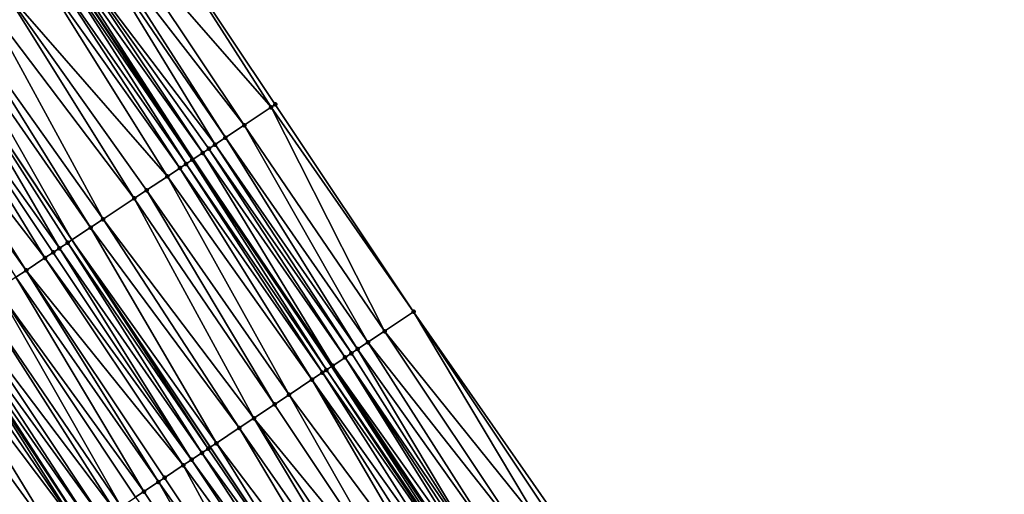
# Model space of a CAD drawing. Header units: feet. Extents: x 2004186 to 2014793, y 836912 to 864902.
# Tile 376 of 656: x 2009789 to 2009868, y 849075 to 849113. Entities that reach past the tile are written whole.
import ezdxf

# ---------------------------------------------------------------- set-up
doc = ezdxf.new("R2010")
doc.units = ezdxf.units.FT
doc.header["$LTSCALE"] = 100
doc.header["$MEASUREMENT"] = 0
for name, color, linetype, lineweight in [('EP_Travel Lane', 5, 'Continuous', 40), ('GPL_Skip Line', 2, 'Continuous', 40), ('Road Shots', 4, 'Continuous', 200), ('Road X-Section', 30, 'Continuous', 13)]:
    doc.layers.add(name, color=color, linetype=linetype, lineweight=lineweight)
doc.layers.add('I-77 SB_MM21-27-Surface-Border', color=7, linetype='Continuous')
doc.layers.add('I-77 SB_MM21-27-Surface-TIN', color=7, linetype='Continuous')

msp = doc.modelspace()

# ---------------------------------------------------------------- linework, layer by layer
at = {"layer": 'EP_Travel Lane'}
msp.add_polyline3d([(2009963.837033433, 848847.280817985, 429.204192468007), (2009953.432057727, 848864.5973455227, 429.1382592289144), (2009943.048023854, 848881.6901217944, 429.0399997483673), (2009932.663936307, 848898.7829864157, 428.9696612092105), (2009922.279846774, 848915.8758543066, 428.9003387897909), (2009911.671871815, 848932.9852607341, 428.8097326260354), (2009901.081294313, 848949.9509913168, 428.7492360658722), (2009890.490720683, 848966.9167156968, 428.6864182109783), (2009879.900131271, 848983.8824653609, 428.6332662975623), (2009869.045520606, 849000.8753183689, 428.5546234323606), (2009858.224622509, 849017.6949620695, 428.4656843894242), (2009847.403659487, 849034.514706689, 428.4071168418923), (2009836.582716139, 849051.3344207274, 428.3393471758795), (2009825.441538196, 849068.1654412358, 428.269548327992), (2009814.354321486, 849084.810929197, 428.2260740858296), (2009803.267133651, 849101.4563738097, 428.1667494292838), (2009792.179957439, 849118.1018009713, 428.1009985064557)], dxfattribs=at)
at = {"layer": 'GPL_Skip Line'}
for points in [[(2009953.829437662, 848841.4261146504, 428.721481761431), (2009943.524610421, 848858.56616258, 428.6641164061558), (2009933.127624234, 848875.6511519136, 428.5878087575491), (2009922.730622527, 848892.7361667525, 428.519566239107), (2009912.33363203, 848909.8211631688, 428.4454982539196), (2009901.793440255, 848926.8179547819, 428.3846184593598), (2009891.20368886, 848943.7842266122, 428.3312489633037), (2009880.613957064, 848960.750467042, 428.2658008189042), (2009870.024222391, 848977.7167120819, 428.202126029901), (2009859.249325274, 848994.5654839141, 428.1196564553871), (2009848.421835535, 849011.3809139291, 428.0372503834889), (2009837.59432419, 849028.196377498, 427.9649437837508), (2009826.766831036, 849045.0118128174, 427.8841342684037), (2009815.719622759, 849061.6833479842, 427.8140215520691), (2009804.626809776, 849078.3250743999, 427.7626321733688), (2009793.534014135, 849094.966774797, 427.701693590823), (2009782.441233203, 849111.6084531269, 427.6326563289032), (2009771.182598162, 849128.138074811, 427.5321407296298)], [(2009933.158281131, 848852.2558033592, 428.2070710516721), (2009922.774190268, 848869.3486734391, 428.1384617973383), (2009912.390098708, 848886.4415446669, 428.0702190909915), (2009902.006056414, 848903.5343347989, 427.976362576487), (2009891.530412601, 848920.4104319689, 427.9136971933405), (2009880.92433474, 848937.3665026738, 427.8573967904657), (2009870.318280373, 848954.3225358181, 427.7865722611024), (2009859.712203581, 848971.2786048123, 427.72960863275), (2009849.022044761, 848987.9779411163, 427.6566642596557), (2009838.194197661, 849004.7931455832, 427.5752317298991), (2009827.36634023, 849021.608366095, 427.4986247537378), (2009816.538476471, 849038.4235964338, 427.4249755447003), (2009805.637161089, 849054.960949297, 427.3642147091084), (2009794.594976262, 849071.6363890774, 427.304301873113), (2009783.5527462, 849088.3118971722, 427.2693528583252), (2009772.510594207, 849104.9872873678, 427.1912455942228), (2009761.310572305, 849121.3920772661, 427.0964918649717)]]:
    msp.add_polyline3d(points, dxfattribs=at)
at = {"layer": 'I-77 SB_MM21-27-Surface-Border', "color": 3, "linetype": 'ByBlock', "lineweight": -2}
msp.add_polyline3d([(2009798.74881013, 849122.4814904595, 428.3840934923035), (2009809.841554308, 849105.8398672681, 428.4733592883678), (2009820.934262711, 849089.1982977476, 428.5822842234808), (2009832.359926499, 849072.7784053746, 428.6253178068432), (2009843.916991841, 849056.0586220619, 428.6896182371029), (2009855.080822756, 849039.4596975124, 428.7581293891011), (2009866.076486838, 849022.7525143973, 428.8318323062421), (2009876.903997, 849005.9370526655, 428.9046986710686), (2009885.632100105, 848987.4611544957, 428.9087870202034), (2009898.596993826, 848971.9776837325, 429.0509502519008), (2009909.01709134, 848954.9054989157, 429.0984557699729), (2009919.43715657, 848937.8333658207, 429.1659731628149), (2009929.929759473, 848920.5326666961, 429.2454695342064), (2009939.985063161, 848903.2397036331, 429.3115393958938), (2009950.040375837, 848885.9467258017, 429.3729081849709), (2009960.095674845, 848868.653770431, 429.4413727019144), (2009970.747063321, 848851.3232834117, 429.5169382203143)], dxfattribs=at)
at = {"layer": 'I-77 SB_MM21-27-Surface-TIN', "color": 128, "linetype": 'ByBlock', "lineweight": -2}
for points in [[(2009798.74881013, 849122.4814904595, 428.3840934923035), (2009796.252719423, 849120.8172995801, 428.2872550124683), (2009809.508743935, 849105.6179725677, 428.4594996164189)], [(2009798.74881013, 849122.4814904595, 428.3840934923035), (2009809.508743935, 849105.6179725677, 428.4594996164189), (2009809.841554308, 849105.8398672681, 428.4733592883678)], [(2009796.252719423, 849120.8172995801, 428.2872550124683), (2009795.087866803, 849120.0406926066, 428.2477291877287), (2009807.34546364, 849104.1756763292, 428.3765001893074)], [(2009796.252719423, 849120.8172995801, 428.2872550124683), (2009807.34546364, 849104.1756763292, 428.3765001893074), (2009809.508743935, 849105.6179725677, 428.4594996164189)], [(2009794.588648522, 849119.7078546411, 428.2284387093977), (2009792.924619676, 849118.59834661, 428.1464670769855), (2009805.015812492, 849102.6223812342, 428.2676676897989)], [(2009795.087866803, 849120.0406926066, 428.2477291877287), (2009794.588648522, 849119.7078546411, 428.2284387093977), (2009805.847822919, 849103.1771412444, 428.3108531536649)], [(2009794.588648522, 849119.7078546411, 428.2284387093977), (2009805.015812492, 849102.6223812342, 428.2676676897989), (2009805.847822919, 849103.1771412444, 428.3108531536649)], [(2009795.087866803, 849120.0406926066, 428.2477291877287), (2009805.847822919, 849103.1771412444, 428.3108531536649), (2009807.34546364, 849104.1756763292, 428.3765001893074)], [(2009791.9262231, 849117.932610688, 428.0858689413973), (2009803.185410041, 849101.4018784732, 428.1613783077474), (2009792.179957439, 849118.1018009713, 428.1009985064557)], [(2009792.425422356, 849118.2654771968, 428.1156349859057), (2009792.179957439, 849118.1018009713, 428.1009985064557), (2009803.267133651, 849101.4563738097, 428.1667494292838)], [(2009803.185410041, 849101.4018784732, 428.1613783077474), (2009803.267133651, 849101.4563738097, 428.1667494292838), (2009792.179957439, 849118.1018009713, 428.1009985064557)], [(2009792.924619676, 849118.59834661, 428.1464670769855), (2009792.425422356, 849118.2654771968, 428.1156349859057), (2009804.01739959, 849101.9566698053, 428.2160591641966)], [(2009792.425422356, 849118.2654771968, 428.1156349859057), (2009803.267133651, 849101.4563738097, 428.1667494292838), (2009804.01739959, 849101.9566698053, 428.2160591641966)], [(2009792.924619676, 849118.59834661, 428.1464670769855), (2009804.516603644, 849102.2895291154, 428.243183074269), (2009805.015812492, 849102.6223812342, 428.2676676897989)], [(2009792.924619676, 849118.59834661, 428.1464670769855), (2009804.01739959, 849101.9566698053, 428.2160591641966), (2009804.516603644, 849102.2895291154, 428.243183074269)], [(2009791.260607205, 849117.4888140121, 428.0554792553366), (2009790.594994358, 849117.0450127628, 428.0234110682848), (2009802.186994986, 849100.7361702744, 428.1109552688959)], [(2009791.9262231, 849117.932610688, 428.0858689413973), (2009791.260607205, 849117.4888140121, 428.0554792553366), (2009802.686207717, 849101.0690165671, 428.1333016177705)], [(2009791.260607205, 849117.4888140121, 428.0554792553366), (2009802.186994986, 849100.7361702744, 428.1109552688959), (2009802.686207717, 849101.0690165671, 428.1333016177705)], [(2009791.9262231, 849117.932610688, 428.0858689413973), (2009802.686207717, 849101.0690165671, 428.1333016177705), (2009803.185410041, 849101.4018784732, 428.1613783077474)], [(2009790.594994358, 849117.0450127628, 428.0234110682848), (2009787.932570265, 849115.2697668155, 427.88010944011), (2009801.188570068, 849100.0704768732, 428.0659630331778)], [(2009790.594994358, 849117.0450127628, 428.0234110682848), (2009801.188570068, 849100.0704768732, 428.0659630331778), (2009802.186994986, 849100.7361702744, 428.1109552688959)], [(2009787.932570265, 849115.2697668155, 427.88010944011), (2009786.43493555, 849114.2712227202, 427.8111547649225), (2009798.52611557, 849098.295276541, 427.9394037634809)], [(2009787.932570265, 849115.2697668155, 427.88010944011), (2009799.524539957, 849098.9609707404, 427.9846888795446), (2009801.188570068, 849100.0704768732, 428.0659630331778)], [(2009787.932570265, 849115.2697668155, 427.88010944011), (2009798.52611557, 849098.295276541, 427.9394037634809), (2009799.524539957, 849098.9609707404, 427.9846888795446)], [(2009786.43493555, 849114.2712227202, 427.8111547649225), (2009784.438100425, 849112.939813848, 427.7130696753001), (2009796.030065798, 849096.6310242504, 427.8200280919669)], [(2009786.43493555, 849114.2712227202, 427.8111547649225), (2009796.030065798, 849096.6310242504, 427.8200280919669), (2009798.52611557, 849098.295276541, 427.9394037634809)], [(2009784.438100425, 849112.939813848, 427.7130696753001), (2009783.606080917, 849112.38506746, 427.6748832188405), (2009795.0316516, 849095.965314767, 427.7691334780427)], [(2009784.438100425, 849112.939813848, 427.7130696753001), (2009795.0316516, 849095.965314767, 427.7691334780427), (2009796.030065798, 849096.6310242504, 427.8200280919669)], [(2009783.606080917, 849112.38506746, 427.6748832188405), (2009782.441233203, 849111.6084531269, 427.6326563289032), (2009793.534014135, 849094.966774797, 427.701693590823)], [(2009783.606080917, 849112.38506746, 427.6748832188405), (2009793.534014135, 849094.966774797, 427.701693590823), (2009795.0316516, 849095.965314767, 427.7691334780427)], [(2009780.943593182, 849110.6099169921, 427.5666233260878), (2009792.535581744, 849094.3010926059, 427.6608156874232), (2009782.441233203, 849111.6084531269, 427.6326563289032)], [(2009793.201205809, 849094.7448770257, 427.6867069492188), (2009793.534014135, 849094.966774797, 427.701693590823), (2009782.441233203, 849111.6084531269, 427.6326563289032)], [(2009793.201205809, 849094.7448770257, 427.6867069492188), (2009782.441233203, 849111.6084531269, 427.6326563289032), (2009792.535581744, 849094.3010926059, 427.6608156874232)], [(2009780.943593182, 849110.6099169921, 427.5666233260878), (2009779.11317216, 849109.389442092, 427.4705582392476), (2009791.370755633, 849093.5244458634, 427.6066947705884)], [(2009780.943593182, 849110.6099169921, 427.5666233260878), (2009791.370755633, 849093.5244458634, 427.6066947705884), (2009792.036365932, 849093.9682509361, 427.6401659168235)], [(2009780.943593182, 849110.6099169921, 427.5666233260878), (2009792.036365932, 849093.9682509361, 427.6401659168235), (2009792.535581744, 849094.3010926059, 427.6608156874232)], [(2009779.11317216, 849109.389442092, 427.4705582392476), (2009778.281156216, 849108.8346903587, 427.4304099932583), (2009789.873132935, 849092.5258837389, 427.5311240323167)], [(2009779.11317216, 849109.389442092, 427.4705582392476), (2009789.873132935, 849092.5258837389, 427.5311240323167), (2009791.370755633, 849093.5244458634, 427.6066947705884)], [(2009778.281156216, 849108.8346903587, 427.4304099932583), (2009789.041109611, 849091.971143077, 427.4950395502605), (2009789.873132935, 849092.5258837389, 427.5311240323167)], [(2009809.508743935, 849105.6179725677, 428.4594996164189), (2009807.34546364, 849104.1756763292, 428.3765001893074), (2009818.604607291, 849087.6450090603, 428.4758099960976)], [(2009809.841554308, 849105.8398672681, 428.4733592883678), (2009809.508743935, 849105.6179725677, 428.4594996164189), (2009820.934262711, 849089.1982977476, 428.5822842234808)], [(2009809.508743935, 849105.6179725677, 428.4594996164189), (2009818.604607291, 849087.6450090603, 428.4758099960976), (2009820.934262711, 849089.1982977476, 428.5822842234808)], [(2009807.34546364, 849104.1756763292, 428.3765001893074), (2009805.847822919, 849103.1771412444, 428.3108531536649), (2009817.273386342, 849086.7573994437, 428.4090657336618)], [(2009807.34546364, 849104.1756763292, 428.3765001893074), (2009817.273386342, 849086.7573994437, 428.4090657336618), (2009818.604607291, 849087.6450090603, 428.4758099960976)], [(2009805.847822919, 849103.1771412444, 428.3108531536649), (2009805.015812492, 849102.6223812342, 428.2676676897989), (2009816.441360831, 849086.2026620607, 428.3741868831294)], [(2009805.847822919, 849103.1771412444, 428.3108531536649), (2009816.441360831, 849086.2026620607, 428.3741868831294), (2009817.273386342, 849086.7573994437, 428.4090657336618)], [(2009804.516603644, 849102.2895291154, 428.243183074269), (2009804.01739959, 849101.9566698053, 428.2160591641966), (2009815.442967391, 849085.5369214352, 428.3118658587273)], [(2009805.015812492, 849102.6223812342, 428.2676676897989), (2009804.516603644, 849102.2895291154, 428.243183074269), (2009815.942155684, 849085.8698043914, 428.347666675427)], [(2009804.516603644, 849102.2895291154, 428.243183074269), (2009815.442967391, 849085.5369214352, 428.3118658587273), (2009815.942155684, 849085.8698043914, 428.347666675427)], [(2009805.015812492, 849102.6223812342, 428.2676676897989), (2009815.942155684, 849085.8698043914, 428.347666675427), (2009816.441360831, 849086.2026620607, 428.3741868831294)], [(2009804.01739959, 849101.9566698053, 428.2160591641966), (2009803.267133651, 849101.4563738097, 428.1667494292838), (2009814.444605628, 849084.8711332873, 428.2321037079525)], [(2009804.01739959, 849101.9566698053, 428.2160591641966), (2009814.444605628, 849084.8711332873, 428.2321037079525), (2009815.442967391, 849085.5369214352, 428.3118658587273)], [(2009802.186994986, 849100.7361702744, 428.1109552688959), (2009801.188570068, 849100.0704768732, 428.0659630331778), (2009812.780575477, 849083.7616272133, 428.1508559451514)], [(2009802.686207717, 849101.0690165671, 428.1333016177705), (2009802.186994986, 849100.7361702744, 428.1109552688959), (2009813.61260711, 849084.3163554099, 428.1823631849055)], [(2009802.186994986, 849100.7361702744, 428.1109552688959), (2009812.780575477, 849083.7616272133, 428.1508559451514), (2009813.61260711, 849084.3163554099, 428.1823631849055)], [(2009803.185410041, 849101.4018784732, 428.1613783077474), (2009802.686207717, 849101.0690165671, 428.1333016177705), (2009813.945412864, 849084.5382570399, 428.1987651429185)], [(2009802.686207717, 849101.0690165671, 428.1333016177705), (2009813.61260711, 849084.3163554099, 428.1823631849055), (2009813.945412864, 849084.5382570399, 428.1987651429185)], [(2009803.185410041, 849101.4018784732, 428.1613783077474), (2009814.354321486, 849084.810929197, 428.2260740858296), (2009803.267133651, 849101.4563738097, 428.1667494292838)], [(2009803.185410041, 849101.4018784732, 428.1613783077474), (2009813.945412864, 849084.5382570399, 428.1987651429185), (2009814.354321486, 849084.810929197, 428.2260740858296)], [(2009814.444605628, 849084.8711332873, 428.2321037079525), (2009803.267133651, 849101.4563738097, 428.1667494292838), (2009814.354321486, 849084.810929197, 428.2260740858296)], [(2009801.188570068, 849100.0704768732, 428.0659630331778), (2009799.524539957, 849098.9609707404, 427.9846888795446), (2009810.950136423, 849082.5411793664, 428.0647256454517)], [(2009801.188570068, 849100.0704768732, 428.0659630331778), (2009810.950136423, 849082.5411793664, 428.0647256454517), (2009812.780575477, 849083.7616272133, 428.1508559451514)], [(2009799.524539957, 849098.9609707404, 427.9846888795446), (2009798.52611557, 849098.295276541, 427.9394037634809), (2009809.785310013, 849081.764533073, 428.0107728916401)], [(2009799.524539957, 849098.9609707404, 427.9846888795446), (2009809.785310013, 849081.764533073, 428.0107728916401), (2009810.950136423, 849082.5411793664, 428.0647256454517)], [(2009798.52611557, 849098.295276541, 427.9394037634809), (2009796.030065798, 849096.6310242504, 427.8200280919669), (2009808.121267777, 849080.6550451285, 427.9361788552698)], [(2009798.52611557, 849098.295276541, 427.9394037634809), (2009808.121267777, 849080.6550451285, 427.9361788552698), (2009809.785310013, 849081.764533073, 428.0107728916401)], [(2009795.0316516, 849095.965314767, 427.7691334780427), (2009793.534014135, 849094.966774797, 427.701693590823), (2009805.126021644, 849078.6579219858, 427.7854517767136)], [(2009796.030065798, 849096.6310242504, 427.8200280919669), (2009795.0316516, 849095.965314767, 427.7691334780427), (2009806.956455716, 849079.8783773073, 427.8743252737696)], [(2009795.0316516, 849095.965314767, 427.7691334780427), (2009805.126021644, 849078.6579219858, 427.7854517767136), (2009806.956455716, 849079.8783773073, 427.8743252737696)], [(2009796.030065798, 849096.6310242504, 427.8200280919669), (2009806.956455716, 849079.8783773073, 427.8743252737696), (2009808.121267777, 849080.6550451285, 427.9361788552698)], [(2009793.201205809, 849094.7448770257, 427.6867069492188), (2009792.535581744, 849094.3010926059, 427.6608156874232), (2009803.961186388, 849077.8812889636, 427.7363697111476)], [(2009793.201205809, 849094.7448770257, 427.6867069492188), (2009804.460405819, 849078.2141252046, 427.7550256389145), (2009793.534014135, 849094.966774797, 427.701693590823)], [(2009793.201205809, 849094.7448770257, 427.6867069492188), (2009803.961186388, 849077.8812889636, 427.7363697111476), (2009804.460405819, 849078.2141252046, 427.7550256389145)], [(2009804.460405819, 849078.2141252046, 427.7550256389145), (2009804.626809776, 849078.3250743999, 427.7626321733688), (2009793.534014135, 849094.966774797, 427.701693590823)], [(2009805.126021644, 849078.6579219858, 427.7854517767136), (2009793.534014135, 849094.966774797, 427.701693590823), (2009804.626809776, 849078.3250743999, 427.7626321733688)], [(2009792.036365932, 849093.9682509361, 427.6401659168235), (2009791.370755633, 849093.5244458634, 427.6066947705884), (2009803.129155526, 849077.3265596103, 427.7044379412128)], [(2009792.535581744, 849094.3010926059, 427.6608156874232), (2009792.036365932, 849093.9682509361, 427.6401659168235), (2009803.129155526, 849077.3265596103, 427.7044379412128)], [(2009792.535581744, 849094.3010926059, 427.6608156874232), (2009803.129155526, 849077.3265596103, 427.7044379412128), (2009803.961186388, 849077.8812889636, 427.7363697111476)], [(2009791.370755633, 849093.5244458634, 427.6066947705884), (2009789.873132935, 849092.5258837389, 427.5311240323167), (2009802.46354423, 849076.8827560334, 427.6715177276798)], [(2009791.370755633, 849093.5244458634, 427.6066947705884), (2009802.46354423, 849076.8827560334, 427.6715177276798), (2009803.129155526, 849077.3265596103, 427.7044379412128)], [(2009789.873132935, 849092.5258837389, 427.5311240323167), (2009789.041109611, 849091.971143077, 427.4950395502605), (2009800.46672078, 849075.5513296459, 427.5670109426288)], [(2009789.873132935, 849092.5258837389, 427.5311240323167), (2009800.965931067, 849075.8841796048, 427.5907014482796), (2009802.46354423, 849076.8827560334, 427.6715177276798)], [(2009789.873132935, 849092.5258837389, 427.5311240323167), (2009800.46672078, 849075.5513296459, 427.5670109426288), (2009800.965931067, 849075.8841796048, 427.5907014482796)], [(2009789.041109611, 849091.971143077, 427.4950395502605), (2009787.54347605, 849090.97259725, 427.4254500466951), (2009799.301876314, 849074.7747104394, 427.5229993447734)], [(2009789.041109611, 849091.971143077, 427.4950395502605), (2009799.301876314, 849074.7747104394, 427.5229993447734), (2009800.46672078, 849075.5513296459, 427.5670109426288)], [(2009787.54347605, 849090.97259725, 427.4254500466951), (2009786.212229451, 849090.0850261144, 427.3728248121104), (2009797.471423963, 849073.5542825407, 427.4441902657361)], [(2009787.54347605, 849090.97259725, 427.4254500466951), (2009798.63626052, 849074.3309136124, 427.4925564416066), (2009799.301876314, 849074.7747104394, 427.5229993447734)], [(2009787.54347605, 849090.97259725, 427.4254500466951), (2009797.471423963, 849073.5542825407, 427.4441902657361), (2009798.63626052, 849074.3309136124, 427.4925564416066)], [(2009786.212229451, 849090.0850261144, 427.3728248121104), (2009784.880969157, 849089.197475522, 427.3277391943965), (2009796.972213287, 849073.2214331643, 427.4207135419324)], [(2009786.212229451, 849090.0850261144, 427.3728248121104), (2009796.972213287, 849073.2214331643, 427.4207135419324), (2009797.471423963, 849073.5542825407, 427.4441902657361)], [(2009784.880969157, 849089.197475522, 427.3277391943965), (2009784.215345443, 849088.7536905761, 427.3016547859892), (2009795.973791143, 849072.5557356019, 427.3741970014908)], [(2009784.880969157, 849089.197475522, 427.3277391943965), (2009795.973791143, 849072.5557356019, 427.3741970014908), (2009796.972213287, 849073.2214331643, 427.4207135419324)], [(2009820.934262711, 849089.1982977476, 428.5822842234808), (2009818.604607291, 849087.6450090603, 428.4758099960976), (2009831.195085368, 849072.0017811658, 428.5794670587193)], [(2009820.934262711, 849089.1982977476, 428.5822842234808), (2009832.027113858, 849072.5565140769, 428.6127068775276), (2009832.359926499, 849072.7784053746, 428.6253178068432)], [(2009820.934262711, 849089.1982977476, 428.5822842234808), (2009831.195085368, 849072.0017811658, 428.5794670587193), (2009832.027113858, 849072.5565140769, 428.6127068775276)], [(2009783.050531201, 849087.9770260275, 427.2409990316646), (2009794.309769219, 849071.4462171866, 427.2884198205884), (2009783.5527462, 849088.3118971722, 427.2693528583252)], [(2009783.71613404, 849088.4208422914, 427.278577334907), (2009783.5527462, 849088.3118971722, 427.2693528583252), (2009794.594976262, 849071.6363890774, 427.304301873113)], [(2009794.309769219, 849071.4462171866, 427.2884198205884), (2009794.594976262, 849071.6363890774, 427.304301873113), (2009783.5527462, 849088.3118971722, 427.2693528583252)], [(2009784.215345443, 849088.7536905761, 427.3016547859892), (2009783.71613404, 849088.4208422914, 427.278577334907), (2009795.141773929, 849072.0009857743, 427.3347508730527)], [(2009783.71613404, 849088.4208422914, 427.278577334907), (2009794.594976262, 849071.6363890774, 427.304301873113), (2009795.141773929, 849072.0009857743, 427.3347508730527)], [(2009784.215345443, 849088.7536905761, 427.3016547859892), (2009795.141773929, 849072.0009857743, 427.3347508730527), (2009795.973791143, 849072.5557356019, 427.3741970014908)], [(2009782.218538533, 849087.4222393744, 427.1880353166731), (2009780.887340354, 849086.5345955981, 427.1087503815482), (2009792.645757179, 849070.3366839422, 427.1972002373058)], [(2009783.050531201, 849087.9770260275, 427.2409990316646), (2009782.218538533, 849087.4222393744, 427.1880353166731), (2009794.309769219, 849071.4462171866, 427.2884198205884)], [(2009782.218538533, 849087.4222393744, 427.1880353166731), (2009792.645757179, 849070.3366839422, 427.1972002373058), (2009794.309769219, 849071.4462171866, 427.2884198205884)], [(2009818.604607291, 849087.6450090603, 428.4758099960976), (2009817.273386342, 849086.7573994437, 428.4090657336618), (2009829.697452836, 849071.0032337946, 428.5093106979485)], [(2009818.604607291, 849087.6450090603, 428.4758099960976), (2009829.697452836, 849071.0032337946, 428.5093106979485), (2009831.195085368, 849072.0017811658, 428.5794670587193)], [(2009780.887340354, 849086.5345955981, 427.1087503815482), (2009779.888934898, 849085.8688729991, 427.0530423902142), (2009791.31454625, 849069.4490592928, 427.124938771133)], [(2009780.887340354, 849086.5345955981, 427.1087503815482), (2009791.31454625, 849069.4490592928, 427.124938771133), (2009792.645757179, 849070.3366839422, 427.1972002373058)], [(2009817.273386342, 849086.7573994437, 428.4090657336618), (2009816.441360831, 849086.2026620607, 428.3741868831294), (2009828.033404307, 849069.8937552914, 428.4381769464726)], [(2009817.273386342, 849086.7573994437, 428.4090657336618), (2009828.033404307, 849069.8937552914, 428.4381769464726), (2009829.697452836, 849071.0032337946, 428.5093106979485)], [(2009779.888934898, 849085.8688729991, 427.0530423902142), (2009778.724109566, 849085.0922250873, 426.9984924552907), (2009790.316131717, 849068.78335031, 427.0742309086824)], [(2009779.888934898, 849085.8688729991, 427.0530423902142), (2009790.316131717, 849068.78335031, 427.0742309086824), (2009791.31454625, 849069.4490592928, 427.124938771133)], [(2009815.942155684, 849085.8698043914, 428.347666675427), (2009815.442967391, 849085.5369214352, 428.3118658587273), (2009826.702189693, 849069.0061361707, 428.3679408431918)], [(2009816.441360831, 849086.2026620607, 428.3741868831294), (2009815.942155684, 849085.8698043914, 428.347666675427), (2009826.702189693, 849069.0061361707, 428.3679408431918)], [(2009816.441360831, 849086.2026620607, 428.3741868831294), (2009826.702189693, 849069.0061361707, 428.3679408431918), (2009828.033404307, 849069.8937552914, 428.4381769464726)], [(2009778.724109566, 849085.0922250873, 426.9984924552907), (2009789.65051052, 849068.339561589, 427.0467629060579), (2009790.316131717, 849068.78335031, 427.0742309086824)], [(2009778.724109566, 849085.0922250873, 426.9984924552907), (2009787.82006187, 849067.1191281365, 426.9659155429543), (2009789.65051052, 849068.339561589, 427.0467629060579)], [(2009815.442967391, 849085.5369214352, 428.3118658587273), (2009814.444605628, 849084.8711332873, 428.2321037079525), (2009826.036605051, 849068.5622926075, 428.3203434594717)], [(2009815.442967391, 849085.5369214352, 428.3118658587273), (2009826.369393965, 849068.7842195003, 428.3460179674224), (2009826.702189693, 849069.0061361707, 428.3679408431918)], [(2009815.442967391, 849085.5369214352, 428.3118658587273), (2009826.036605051, 849068.5622926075, 428.3203434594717), (2009826.369393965, 849068.7842195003, 428.3460179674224)], [(2009813.61260711, 849084.3163554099, 428.1823631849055), (2009812.780575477, 849083.7616272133, 428.1508559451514), (2009824.37260099, 849067.4527473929, 428.224725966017)], [(2009813.945412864, 849084.5382570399, 428.1987651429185), (2009813.61260711, 849084.3163554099, 428.1823631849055), (2009825.038236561, 849067.8965145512, 428.2442821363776)], [(2009813.61260711, 849084.3163554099, 428.1823631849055), (2009824.37260099, 849067.4527473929, 428.224725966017), (2009825.038236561, 849067.8965145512, 428.2442821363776)], [(2009813.945412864, 849084.5382570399, 428.1987651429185), (2009825.204638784, 849068.0074663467, 428.2528434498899), (2009814.354321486, 849084.810929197, 428.2260740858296)], [(2009813.945412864, 849084.5382570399, 428.1987651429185), (2009825.038236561, 849067.8965145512, 428.2442821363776), (2009825.204638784, 849068.0074663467, 428.2528434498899)], [(2009814.444605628, 849084.8711332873, 428.2321037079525), (2009814.354321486, 849084.810929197, 428.2260740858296), (2009825.537431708, 849068.229387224, 428.2763102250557)], [(2009825.204638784, 849068.0074663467, 428.2528434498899), (2009825.441538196, 849068.1654412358, 428.269548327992), (2009814.354321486, 849084.810929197, 428.2260740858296)], [(2009825.537431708, 849068.229387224, 428.2763102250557), (2009814.354321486, 849084.810929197, 428.2260740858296), (2009825.441538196, 849068.1654412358, 428.269548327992)], [(2009814.444605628, 849084.8711332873, 428.2321037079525), (2009825.537431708, 849068.229387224, 428.2763102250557), (2009826.036605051, 849068.5622926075, 428.3203434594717)], [(2009812.780575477, 849083.7616272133, 428.1508559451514), (2009810.950136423, 849082.5411793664, 428.0647256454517), (2009822.874954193, 849066.4542214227, 428.1624240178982)], [(2009812.780575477, 849083.7616272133, 428.1508559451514), (2009823.540571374, 849066.89801617, 428.1921056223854), (2009824.37260099, 849067.4527473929, 428.224725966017)], [(2009812.780575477, 849083.7616272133, 428.1508559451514), (2009822.874954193, 849066.4542214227, 428.1624240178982), (2009823.540571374, 849066.89801617, 428.1921056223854)], [(2009810.950136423, 849082.5411793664, 428.0647256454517), (2009809.785310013, 849081.764533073, 428.0107728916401), (2009820.878112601, 849065.1228222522, 428.0679005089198)], [(2009810.950136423, 849082.5411793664, 428.0647256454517), (2009820.878112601, 849065.1228222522, 428.0679005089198), (2009822.874954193, 849066.4542214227, 428.1624240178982)], [(2009809.785310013, 849081.764533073, 428.0107728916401), (2009808.121267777, 849080.6550451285, 427.9361788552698), (2009820.878112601, 849065.1228222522, 428.0679005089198)], [(2009808.121267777, 849080.6550451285, 427.9361788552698), (2009806.956455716, 849079.8783773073, 427.8743252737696), (2009818.382079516, 849063.4585449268, 427.9393368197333)], [(2009808.121267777, 849080.6550451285, 427.9361788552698), (2009819.214082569, 849064.0133160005, 427.9865826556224), (2009820.878112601, 849065.1228222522, 428.0679005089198)], [(2009808.121267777, 849080.6550451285, 427.9361788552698), (2009818.382079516, 849063.4585449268, 427.9393368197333), (2009819.214082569, 849064.0133160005, 427.9865826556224)], [(2009806.956455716, 849079.8783773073, 427.8743252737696), (2009805.126021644, 849078.6579219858, 427.7854517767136), (2009817.217259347, 849062.6818892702, 427.8819444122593)], [(2009806.956455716, 849079.8783773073, 427.8743252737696), (2009817.217259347, 849062.6818892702, 427.8819444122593), (2009818.382079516, 849063.4585449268, 427.9393368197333)], [(2009805.126021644, 849078.6579219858, 427.7854517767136), (2009804.626809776, 849078.3250743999, 427.7626321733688), (2009815.719622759, 849061.6833479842, 427.8140215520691)], [(2009805.126021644, 849078.6579219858, 427.7854517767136), (2009815.719622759, 849061.6833479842, 427.8140215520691), (2009817.217259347, 849062.6818892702, 427.8819444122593)], [(2009803.961186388, 849077.8812889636, 427.7363697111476), (2009803.129155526, 849077.3265596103, 427.7044379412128), (2009814.887584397, 849061.1286298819, 427.7862166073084)], [(2009804.460405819, 849078.2141252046, 427.7550256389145), (2009803.961186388, 849077.8812889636, 427.7363697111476), (2009815.719622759, 849061.6833479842, 427.8140215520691)], [(2009803.961186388, 849077.8812889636, 427.7363697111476), (2009814.887584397, 849061.1286298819, 427.7862166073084), (2009815.719622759, 849061.6833479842, 427.8140215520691)], [(2009804.460405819, 849078.2141252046, 427.7550256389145), (2009815.719622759, 849061.6833479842, 427.8140215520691), (2009804.626809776, 849078.3250743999, 427.7626321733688)], [(2009803.129155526, 849077.3265596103, 427.7044379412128), (2009802.46354423, 849076.8827560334, 427.6715177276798), (2009814.221962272, 849060.6848425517, 427.7592571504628)], [(2009803.129155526, 849077.3265596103, 427.7044379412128), (2009814.221962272, 849060.6848425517, 427.7592571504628), (2009814.887584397, 849061.1286298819, 427.7862166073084)], [(2009802.46354423, 849076.8827560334, 427.6715177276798), (2009800.965931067, 849075.8841796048, 427.5907014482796), (2009812.058726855, 849059.2424789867, 427.6515483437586)], [(2009802.46354423, 849076.8827560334, 427.6715177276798), (2009812.058726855, 849059.2424789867, 427.6515483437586), (2009814.221962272, 849060.6848425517, 427.7592571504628)], [(2009800.46672078, 849075.5513296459, 427.5670109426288), (2009799.301876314, 849074.7747104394, 427.5229993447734), (2009810.394676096, 849058.1330038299, 427.5816425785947)], [(2009800.965931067, 849075.8841796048, 427.5907014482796), (2009800.46672078, 849075.5513296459, 427.5670109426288), (2009812.058726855, 849059.2424789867, 427.6515483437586)], [(2009800.46672078, 849075.5513296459, 427.5670109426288), (2009810.394676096, 849058.1330038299, 427.5816425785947), (2009812.058726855, 849059.2424789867, 427.6515483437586)], [(2009799.301876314, 849074.7747104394, 427.5229993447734), (2009798.63626052, 849074.3309136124, 427.4925564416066), (2009810.394676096, 849058.1330038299, 427.5816425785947)]]:
    msp.add_3dface(points, dxfattribs=at)
at = {"layer": 'Road Shots', "lineweight": 100}
for p in [(2009809.508743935, 849105.6179725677, 428.4594996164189), (2009809.841554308, 849105.8398672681, 428.4733592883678), (2009807.34546364, 849104.1756763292, 428.3765001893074), (2009805.847822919, 849103.1771412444, 428.3108531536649), (2009804.516603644, 849102.2895291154, 428.243183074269), (2009805.015812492, 849102.6223812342, 428.2676676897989), (2009804.01739959, 849101.9566698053, 428.2160591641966), (2009802.186994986, 849100.7361702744, 428.1109552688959), (2009802.686207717, 849101.0690165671, 428.1333016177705), (2009803.185410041, 849101.4018784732, 428.1613783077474), (2009801.188570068, 849100.0704768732, 428.0659630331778), (2009799.524539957, 849098.9609707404, 427.9846888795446), (2009798.52611557, 849098.295276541, 427.9394037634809), (2009795.0316516, 849095.965314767, 427.7691334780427), (2009796.030065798, 849096.6310242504, 427.8200280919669), (2009793.201205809, 849094.7448770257, 427.6867069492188), (2009792.036365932, 849093.9682509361, 427.6401659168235), (2009792.535581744, 849094.3010926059, 427.6608156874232), (2009791.370755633, 849093.5244458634, 427.6066947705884), (2009789.873132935, 849092.5258837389, 427.5311240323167), (2009820.934262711, 849089.1982977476, 428.5822842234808), (2009818.604607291, 849087.6450090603, 428.4758099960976), (2009817.273386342, 849086.7573994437, 428.4090657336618), (2009815.942155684, 849085.8698043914, 428.347666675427), (2009816.441360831, 849086.2026620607, 428.3741868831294), (2009815.442967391, 849085.5369214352, 428.3118658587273), (2009813.61260711, 849084.3163554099, 428.1823631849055), (2009813.945412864, 849084.5382570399, 428.1987651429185), (2009814.444605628, 849084.8711332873, 428.2321037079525), (2009812.780575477, 849083.7616272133, 428.1508559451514), (2009810.950136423, 849082.5411793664, 428.0647256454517), (2009809.785310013, 849081.764533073, 428.0107728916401), (2009808.121267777, 849080.6550451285, 427.9361788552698), (2009806.956455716, 849079.8783773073, 427.8743252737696), (2009805.126021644, 849078.6579219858, 427.7854517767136), (2009803.961186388, 849077.8812889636, 427.7363697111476), (2009804.460405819, 849078.2141252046, 427.7550256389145), (2009803.129155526, 849077.3265596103, 427.7044379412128), (2009802.46354423, 849076.8827560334, 427.6715177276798), (2009800.46672078, 849075.5513296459, 427.5670109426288), (2009800.965931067, 849075.8841796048, 427.5907014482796), (2009799.301876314, 849074.7747104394, 427.5229993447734)]:
    msp.add_point(p, dxfattribs=at)
at = {"layer": 'Road X-Section', "extrusion": (0.5546393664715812, -0.8320844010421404, 0.003274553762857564), "elevation": 408173.336119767, "flags": 128}
msp.add_lwpolyline([(2143243.834273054, -910.0383560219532), (2143245.634273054, -909.9673098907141), (2143247.034273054, -909.9131055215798), (2143248.234273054, -909.8635187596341), (2143251.434273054, -909.738608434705), (2143253.834273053, -909.6387328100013), (2143255.834273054, -909.5513141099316), (2143257.234273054, -909.47768038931), (2143258.034273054, -909.435012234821), (2143258.634273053, -909.4086082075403), (2143259.034273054, -909.394322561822), (2143259.434273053, -909.3851088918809), (2143260.234273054, -909.3681854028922), (2143260.834273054, -909.3459751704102), (2143261.834273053, -909.3041322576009), (2143262.834273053, -909.2682344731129), (2143264.234273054, -909.2132783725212), (2143265.834273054, -909.1599980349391), (2143266.834273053, -909.1198495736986), (2143269.034273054, -909.0237839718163), (2143270.834273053, -908.9577506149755), (2143272.234273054, -908.9155234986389), (2143273.234273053, -908.8773368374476), (2143275.634273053, -908.7792512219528), (2143277.434273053, -908.7102961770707), (2143280.634273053, -908.5669937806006), (2143281.434273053, -908.534925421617), (2143282.234273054, -908.5045355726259), (2143282.834273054, -908.4747693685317), (2143283.434273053, -908.4439371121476), (2143285.434273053, -908.3619650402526), (2143286.034273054, -908.3426744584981), (2143287.434273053, -908.3031484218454), (2143290.434273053, -908.2063094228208)], dxfattribs=at)
at = {"layer": 'Road X-Section', "extrusion": (0.5546393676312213, -0.8320844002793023, 0.003274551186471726), "elevation": 408193.3390970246, "flags": 128}
msp.add_lwpolyline([(2143243.633706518, -910.035180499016), (2143244.633706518, -909.9908712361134), (2143245.833706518, -909.9468517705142), (2143247.833706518, -909.8723308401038), (2143249.233706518, -909.815593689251), (2143253.033706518, -909.6563673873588), (2143254.433706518, -909.6018171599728), (2143255.633706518, -909.5461088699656), (2143257.233706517, -909.4668235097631), (2143258.233706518, -909.4138595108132), (2143259.033706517, -909.3762810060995), (2143259.633706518, -909.35320343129), (2143260.433706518, -909.3271188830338), (2143262.033706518, -909.2820330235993), (2143263.633706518, -909.2294075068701), (2143265.433706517, -909.1598176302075), (2143266.433706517, -909.1237329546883), (2143268.233706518, -909.0481618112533), (2143269.033706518, -909.0146904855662), (2143269.633706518, -908.9940406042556), (2143270.433706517, -908.9681492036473), (2143272.633706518, -908.8857222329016), (2143273.833706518, -908.8348273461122), (2143276.833706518, -908.7154510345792), (2143278.033706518, -908.6701656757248), (2143280.033706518, -908.5888910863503), (2143281.233706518, -908.5438986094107), (2143281.833706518, -908.521552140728), (2143282.433706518, -908.4934753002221), (2143283.433706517, -908.4387941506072), (2143284.033706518, -908.4116700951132), (2143284.633706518, -908.3871853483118), (2143285.633706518, -908.3439996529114), (2143287.433706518, -908.2783522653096), (2143290.033706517, -908.1953523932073), (2143290.433706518, -908.1814926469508)], dxfattribs=at)
at = {"layer": 'Road X-Section', "extrusion": (0.5546393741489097, -0.8320843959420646, 0.003274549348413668), "elevation": 408213.3558781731, "flags": 128}
msp.add_lwpolyline([(2143242.43051065, -910.0823876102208), (2143245.030510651, -909.9719244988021), (2143246.230510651, -909.9308334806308), (2143247.03051065, -909.9025189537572), (2143250.63051065, -909.7537404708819), (2143252.83051065, -909.6728926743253), (2143253.63051065, -909.6454245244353), (2143254.83051065, -909.5947163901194), (2143256.43051065, -909.5224545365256), (2143258.43051065, -909.4312344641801), (2143259.430510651, -909.3849031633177), (2143260.43051065, -909.3454568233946), (2143261.630510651, -909.2989400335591), (2143262.23051065, -909.2754631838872), (2143263.63051065, -909.2270967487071), (2143264.43051065, -909.1966536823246), (2143265.83051065, -909.1526418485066), (2143266.43051065, -909.1289512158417), (2143268.23051065, -909.0481345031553), (2143269.03051065, -909.015214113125), (2143270.03051065, -908.9832821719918), (2143270.630510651, -908.9646261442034), (2143271.43051065, -908.9341998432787), (2143273.630510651, -908.8453258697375), (2143275.03051065, -908.7834719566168), (2143277.030510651, -908.7088775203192), (2143278.43051065, -908.6549244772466), (2143280.630510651, -908.56879371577), (2143281.63051065, -908.5372863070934), (2143282.03051065, -908.5208842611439), (2143282.630510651, -908.4875455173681), (2143283.830510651, -908.4077829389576), (2143284.43051065, -908.3719819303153), (2143285.03051065, -908.3454615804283), (2143286.030510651, -908.3105825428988), (2143287.630510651, -908.2438379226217), (2143290.43051065, -908.1373631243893)], dxfattribs=at)

doc.saveas('drawing.dxf')
